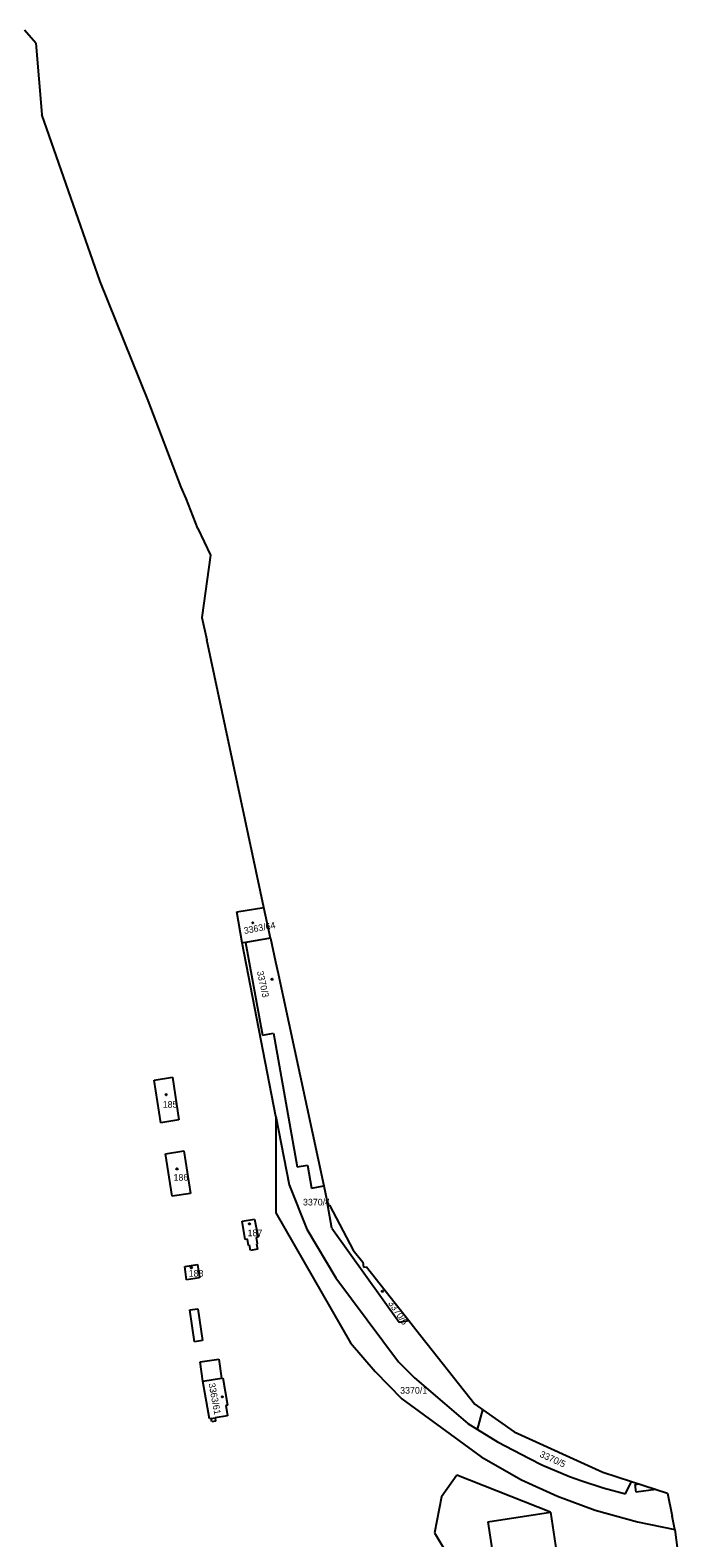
# Model space of a CAD drawing. Extents: x -755819 to -753140, y -1169796 to -1166000.
# Drawn here: x -754793.3 to -754626.6, y -1166407 to -1166020.1 of the extents above; entities that cross this region are included whole.
import ezdxf

# ---------------------------------------------------------------- set-up
doc = ezdxf.new("R2010")
doc.units = 0
for name, color, linetype in [('Vrstva 1', 7, 'Continuous'), ('Vrstva 13', 7, 'Continuous'), ('Vrstva 18', 7, 'Continuous'), ('Vrstva 19', 7, 'Continuous'), ('Vrstva 25', 7, 'Continuous'), ('Vrstva 27', 7, 'Continuous'), ('Vrstva 4', 7, 'Continuous')]:
    doc.layers.add(name, color=color, linetype=linetype)

msp = doc.modelspace()

# ---------------------------------------------------------------- linework, layer by layer
at = {"layer": 'Vrstva 1'}
for p, q in [((-754740.29, -1166246.41), (-754733.34, -1166245.25)), ((-754738.96, -1166254.35), (-754740.29, -1166246.41)), ((-754738.09, -1166254.21), (-754738.96, -1166254.35)), ((-754730.29, -1166298.94), (-754738.96, -1166254.35)), ((-754731.65, -1166253.13), (-754738.09, -1166254.21)), ((-754738.09, -1166254.21), (-754733.74, -1166278.03)), ((-754733.74, -1166278.03), (-754730.89, -1166277.55)), ((-754730.89, -1166277.55), (-754724.82, -1166311.8)), ((-754761.49, -1166289.55), (-754756.84, -1166288.83)), ((-754759.78, -1166300.5), (-754761.49, -1166289.55)), ((-754756.84, -1166288.83), (-754755.14, -1166299.78)), ((-754755.14, -1166299.78), (-754759.78, -1166300.5)), ((-754730.29, -1166298.94), (-754726.88, -1166316.46)), ((-754730.29, -1166298.94), (-754730.24, -1166323.64)), ((-754758.56, -1166308.5), (-754753.88, -1166307.7)), ((-754756.89, -1166319.35), (-754758.56, -1166308.5)), ((-754753.88, -1166307.7), (-754752.22, -1166318.64)), ((-754724.82, -1166311.8), (-754722.16, -1166311.35)), ((-754722.16, -1166311.35), (-754721.13, -1166317.32)), ((-754726.88, -1166316.46), (-754722.36, -1166327.79)), ((-754721.13, -1166317.32), (-754717.96, -1166316.71)), ((-754752.22, -1166318.64), (-754756.89, -1166319.35)), ((-754738.95, -1166325.8), (-754735.71, -1166325.23)), ((-754735.71, -1166325.23), (-754734.81, -1166329.86)), ((-754730.24, -1166323.64), (-754711.11, -1166357)), ((-754715.89, -1166327.56), (-754716.92, -1166321.73)), ((-754738.13, -1166330.49), (-754738.95, -1166325.8)), ((-754722.36, -1166327.79), (-754714.85, -1166340.33)), ((-754715.89, -1166327.56), (-754698.65, -1166351.72)), ((-754737.58, -1166330.39), (-754738.13, -1166330.49)), ((-754737.28, -1166331.97), (-754737.58, -1166330.39)), ((-754737.06, -1166331.93), (-754737.28, -1166331.97)), ((-754736.81, -1166333.27), (-754737.06, -1166331.93)), ((-754735.01, -1166332.93), (-754736.81, -1166333.27)), ((-754734.81, -1166329.86), (-754735.36, -1166329.97)), ((-754735.36, -1166329.97), (-754735.06, -1166331.55)), ((-754735.26, -1166331.59), (-754735.06, -1166331.55)), ((-754735.26, -1166331.59), (-754735.01, -1166332.93)), ((-754753.66, -1166337.41), (-754750.37, -1166336.92)), ((-754750.37, -1166336.92), (-754749.84, -1166340.31)), ((-754753.23, -1166340.84), (-754753.66, -1166337.41)), ((-754749.84, -1166340.31), (-754753.23, -1166340.84)), ((-754714.85, -1166340.33), (-754698.81, -1166361.86)), ((-754698.65, -1166351.72), (-754696.12, -1166351.28)), ((-754711.11, -1166357), (-754704.81, -1166364.38)), ((-754749.68, -1166361.83), (-754744.94, -1166361.14)), ((-754748.98, -1166366.82), (-754749.68, -1166361.83)), ((-754744.94, -1166361.14), (-754744.23, -1166366.05)), ((-754698.81, -1166361.86), (-754694.66, -1166365.93)), ((-754747.31, -1166376.49), (-754748.98, -1166366.82)), ((-754744.23, -1166366.05), (-754743.89, -1166366)), ((-754743.89, -1166366), (-754742.65, -1166373.02)), ((-754704.81, -1166364.38), (-754697.89, -1166371.39)), ((-754694.66, -1166365.93), (-754686.97, -1166372.58)), ((-754697.89, -1166371.39), (-754677.54, -1166386.25)), ((-754742.65, -1166373.02), (-754743.09, -1166373.09)), ((-754743.09, -1166373.09), (-754742.66, -1166375.71)), ((-754686.97, -1166372.58), (-754680.98, -1166377.66)), ((-754678.54, -1166379.25), (-754677.12, -1166374.19)), ((-754746.87, -1166376.42), (-754747.31, -1166376.49)), ((-754746.73, -1166377.25), (-754746.87, -1166376.42)), ((-754745.75, -1166377.09), (-754746.73, -1166377.25)), ((-754742.66, -1166375.71), (-754745.89, -1166376.25)), ((-754745.89, -1166376.25), (-754745.75, -1166377.09)), ((-754680.98, -1166377.66), (-754678.54, -1166379.25)), ((-754678.54, -1166379.25), (-754673.39, -1166382.36)), ((-754673.39, -1166382.36), (-754665.19, -1166386.65)), ((-754677.54, -1166386.25), (-754667.23, -1166392.19)), ((-754665.19, -1166386.65), (-754662.03, -1166388.27)), ((-754683.77, -1166390.97), (-754687.72, -1166396.54)), ((-754659.8, -1166400.44), (-754683.77, -1166390.97)), ((-754662.03, -1166388.27), (-754654.86, -1166391.26)), ((-754667.23, -1166392.19), (-754657.95, -1166396.31)), ((-754654.86, -1166391.26), (-754652.02, -1166392.29)), ((-754652.02, -1166392.29), (-754646.27, -1166394.24)), ((-754646.27, -1166394.24), (-754640.52, -1166395.71)), ((-754640.52, -1166395.71), (-754639, -1166392.55)), ((-754687.72, -1166396.54), (-754689.53, -1166405.72)), ((-754657.95, -1166396.31), (-754648.31, -1166399.92)), ((-754675.85, -1166402.9), (-754659.8, -1166400.44)), ((-754659.8, -1166400.44), (-754657, -1166418.61)), ((-754648.31, -1166399.92), (-754637.4, -1166402.93)), ((-754689.53, -1166405.72), (-754683.33, -1166416.04)), ((-754675.85, -1166402.9), (-754670.23, -1166439.43)), ((-754637.4, -1166402.93), (-754627.84, -1166404.86))]:
    msp.add_line(p, q, dxfattribs=at)
at = {"layer": 'Vrstva 13'}
for p, q in [((-754791.91, -1166023.42), (-754794.78, -1166020.09)), ((-754791.91, -1166023.42), (-754790.33, -1166041.74)), ((-754775.36, -1166084.64), (-754790.33, -1166041.74)), ((-754763.08, -1166115.18), (-754775.36, -1166084.64)), ((-754754.56, -1166137.35), (-754763.08, -1166115.18)), ((-754753.28, -1166140.27), (-754754.56, -1166137.35)), ((-754750.26, -1166148.02), (-754753.28, -1166140.27)), ((-754750.26, -1166148.02), (-754747.02, -1166154.83)), ((-754747.02, -1166154.83), (-754749.25, -1166170.79)), ((-754749.25, -1166170.79), (-754748.02, -1166176.53)), ((-754733.34, -1166245.25), (-754748.02, -1166176.53)), ((-754731.65, -1166253.13), (-754733.34, -1166245.25)), ((-754731.65, -1166253.13), (-754730.36, -1166259.19)), ((-754730.36, -1166259.19), (-754729.71, -1166262.2)), ((-754729.71, -1166262.2), (-754728.42, -1166268.15)), ((-754728.42, -1166268.15), (-754717.96, -1166316.71)), ((-754717.96, -1166316.71), (-754717.17, -1166320.35)), ((-754716.92, -1166321.73), (-754717.17, -1166320.35)), ((-754716.48, -1166321.65), (-754716.92, -1166321.73)), ((-754716.48, -1166321.65), (-754710.39, -1166333.21)), ((-754710.39, -1166333.21), (-754707.97, -1166336.28)), ((-754707.97, -1166336.28), (-754707.73, -1166337.61)), ((-754707.73, -1166337.61), (-754707.02, -1166337.48)), ((-754707.02, -1166337.48), (-754696.12, -1166351.28)), ((-754696.12, -1166351.28), (-754694.34, -1166353.54)), ((-754694.34, -1166353.54), (-754679.16, -1166372.77)), ((-754679.16, -1166372.77), (-754677.12, -1166374.19)), ((-754677.12, -1166374.19), (-754669.11, -1166379.79)), ((-754669.11, -1166379.79), (-754646.31, -1166390.16)), ((-754646.31, -1166390.16), (-754639, -1166392.55)), ((-754639, -1166392.55), (-754629.76, -1166395.56)), ((-754629.76, -1166395.56), (-754628.54, -1166401.46)), ((-754627.84, -1166404.86), (-754628.54, -1166401.46)), ((-754627.84, -1166404.86), (-754626.56, -1166414.81))]:
    msp.add_line(p, q, dxfattribs=at)
at = {"layer": 'Vrstva 25'}
msp.add_lwpolyline([(-754736.98, -1166326.32), (-754736.89, -1166326.47), (-754736.98, -1166326.62), (-754737.16, -1166326.62), (-754737.25, -1166326.47), (-754737.16, -1166326.32)], close=True, dxfattribs=at)
for centre in [(-754736.18, -1166249.2), (-754731.25, -1166263.68), (-754758.43, -1166293.3), (-754755.65, -1166312.35), (-754751.97, -1166337.7), (-754702.9, -1166343.74), (-754744.02, -1166370.85)]:
    msp.add_circle(centre, 0.175, dxfattribs=at)
at = {"layer": 'Vrstva 27'}
for p, q in [((-754638.04, -1166393.36), (-754637, -1166393.2)), ((-754637.75, -1166395.33), (-754638.04, -1166393.36)), ((-754632.72, -1166394.6), (-754637.75, -1166395.33))]:
    msp.add_line(p, q, dxfattribs=at)
at = {"layer": 'Vrstva 4'}
for p, q in [((-754752.35, -1166348.51), (-754750.33, -1166348.24)), ((-754751.16, -1166356.7), (-754752.35, -1166348.51)), ((-754750.33, -1166348.24), (-754749.1, -1166356.39)), ((-754749.1, -1166356.39), (-754751.16, -1166356.7)), ((-754748.98, -1166366.82), (-754744.23, -1166366.05)), ((-754746.87, -1166376.42), (-754745.89, -1166376.25))]:
    msp.add_line(p, q, dxfattribs=at)

# ---------------------------------------------------------------- texts
at = {"layer": 'Vrstva 18'}
for s, p in [('3370/4', (-754723.31, -1166321.73)), ('3370/1', (-754698.36, -1166370.04))]:
    msp.add_text(s, height=1.7, dxfattribs=at).set_placement(p)
msp.add_text('3370/5', height=1.7, rotation=335.696, dxfattribs=at).set_placement((-754662.69, -1166386.17))
at = {"layer": 'Vrstva 19'}
for s, rotation, p in [('3363/64', 10.657, (-754738.34, -1166252.08)), ('3370/3', 282.5828, (-754735.15, -1166261.72)), ('3370/6', 304.0114, (-754701.52, -1166346.82)), ('3363/61', 280.8066, (-754747.56, -1166367.46))]:
    msp.add_text(s, height=1.7, rotation=rotation, dxfattribs=at).set_placement(p)
for s, p in [('185', (-754759.32, -1166296.64)), ('186', (-754756.54, -1166315.38)), ('187', (-754737.53, -1166329.62)), ('188', (-754752.65, -1166340))]:
    msp.add_text(s, height=1.7, dxfattribs=at).set_placement(p)

doc.saveas('drawing.dxf')
